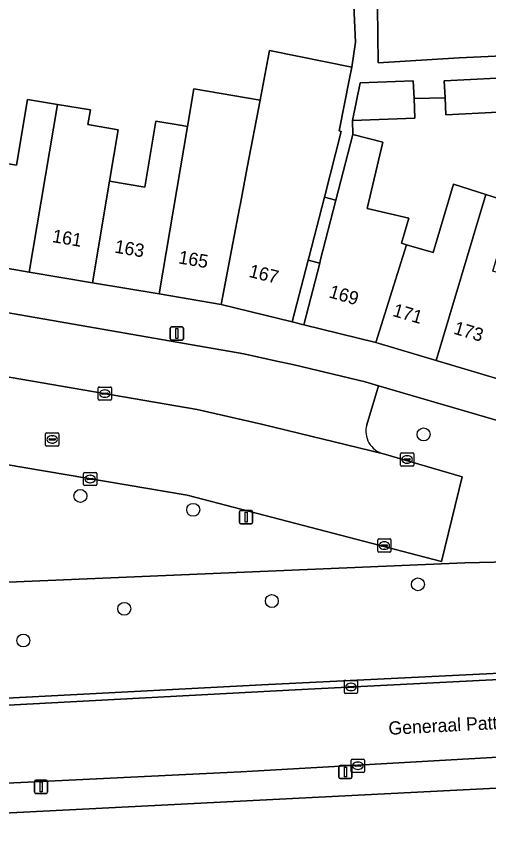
# Model space of a CAD drawing. Extents: x 161084 to 161928, y 385354 to 386522.
# Drawn here: x 161725 to 161760.7, y 385753.3 to 385815.8 of the extents above; entities that cross this region are included whole.
import ezdxf

# ---------------------------------------------------------------- set-up
doc = ezdxf.new("R2010")
doc.units = 0
for name, color, linetype in [('IMGEO_Berm_groen', 7, 'Continuous'), ('IMGEO_Boom', 7, 'Continuous'), ('IMGEO_Erf', 7, 'Continuous'), ('IMGEO_Fietspad_gesloten', 7, 'Continuous'), ('IMGEO_Kolk', 7, 'Continuous'), ('IMGEO_Lichtmast', 7, 'Continuous'), ('IMGEO_Openbare_ruimte_label', 7, 'Continuous'), ('IMGEO_Pand', 7, 'Continuous'), ('IMGEO_Pand_nummerreeks', 7, 'Continuous'), ('IMGEO_Pand_overbouw', 7, 'Continuous'), ('IMGEO_Parkeervlak_open', 7, 'Continuous'), ('IMGEO_Rijbaan_lokaal_open', 7, 'Continuous'), ('IMGEO_Rioolput', 7, 'Continuous'), ('IMGEO_Voetpad_open', 7, 'Continuous')]:
    doc.layers.add(name, color=color, linetype=linetype)

msp = doc.modelspace()

# ---------------------------------------------------------------- linework, layer by layer
at = {"layer": 'IMGEO_Berm_groen'}
for points in [[(161737.873, 385779.587), (161644.459, 385795.399), (161640.313, 385796.088), (161635.344, 385796.097), (161635.96, 385785.049), (161637.145, 385772.987), (161637.609, 385768.939), (161637.75, 385767.736)], [(161639.247, 385766.39), (161641.175, 385766.12), (161641.463, 385763.208), (161653.421, 385761.773), (161654.024, 385761.722), (161654.627, 385761.673), (161655.738, 385770.098), (161679.857, 385771.117), (161698.73, 385771.914), (161758.889, 385774.456), (161795.458, 385775.288), (161752.369, 385787.859), (161751.469, 385784.904)], [(161752.732, 385782.712), (161758.687, 385780.965), (161757.139, 385774.568), (161737.873, 385779.587)], [(161804.145, 385775.817), (161799.103, 385775.507), (161798.825, 385775.49), (161795.458, 385775.288), (161758.889, 385774.456), (161698.73, 385771.914), (161699.112, 385762.887), (161743.517, 385765.221), (161773.412, 385766.674), (161783.896, 385767.184)], [(161787.116, 385758.697), (161665.327, 385752.531)]]:
    msp.add_lwpolyline(points, dxfattribs=at)
msp.add_arc((161753.177, 385784.429), 1.773, 164.44871, 255.45119, dxfattribs=at)
at = {"layer": 'IMGEO_Boom'}
for centre in [(161755.772, 385784.176), (161729.798, 385779.522), (161738.336, 385778.47), (161755.346, 385772.824), (161744.288, 385771.559), (161733.116, 385770.974), (161725.473, 385768.575)]:
    msp.add_circle(centre, 0.489, dxfattribs=at)
at = {"layer": 'IMGEO_Erf'}
for points in [[(161770.281, 385860.351), (161750.164, 385859.323), (161750.473, 385853.13), (161753.071, 385853.26), (161753.258, 385849.537), (161753.43, 385846.113), (161750.833, 385845.983), (161751.126, 385842.493), (161755.084, 385842.724), (161755.249, 385839.889), (161751.291, 385839.659), (161751.182, 385839.483), (161753.78, 385839.613), (161753.967, 385835.89), (161754.139, 385832.466), (161751.542, 385832.336), (161751.891, 385825.835), (161754.489, 385825.965), (161754.676, 385822.242), (161754.848, 385818.818), (161752.251, 385818.688), (161752.338, 385812.321), (161758.457, 385812.681), (161765.031, 385813.002)], [(161722.263, 385805.021), (161724.964, 385804.565), (161725.804, 385809.544), (161728.063, 385809.163), (161730.554, 385808.743), (161730.367, 385807.632), (161732.655, 385807.246), (161731.998, 385803.352), (161734.673, 385802.901), (161735.515, 385807.895), (161737.511, 385807.559), (161737.891, 385807.495), (161738.371, 385810.342), (161743.401, 385809.495), (161744.018, 385812.715), (161744.108, 385813.234), (161750.341, 385811.994), (161750.631, 385813.884), (161749.956, 385828.301)], [(161761.43, 385808.568), (161757.465, 385808.377), (161757.403, 385809.672), (161755.053, 385809.6), (161755.123, 385808.119), (161750.393, 385807.948), (161750.419, 385806.892), (161752.7, 385806.299), (161751.512, 385801.288), (161754.652, 385800.544), (161754.089, 385798.653), (161754.474, 385798.539), (161756.486, 385797.94), (161758.029, 385803.125), (161760.482, 385802.349), (161762.55, 385801.694)]]:
    msp.add_lwpolyline(points, dxfattribs=at)
msp.add_lwpolyline([(161747.956, 385797.322), (161749.14, 385801.921), (161748.265, 385802.146), (161747.08, 385797.538), (161747.038, 385797.373), (161745.834, 385792.695), (161746.709, 385792.479), (161747.911, 385797.148)], close=True, dxfattribs=at)
at = {"layer": 'IMGEO_Fietspad_gesloten'}
for points in [[(161854.888, 385765.064), (161854.194, 385765.111), (161854.054, 385765.12), (161827.089, 385766.934), (161812.271, 385767.427), (161804.101, 385767.366), (161801.751, 385767.298), (161799.756, 385767.273), (161797.761, 385767.239), (161795.766, 385767.195), (161793.771, 385767.142), (161791.8, 385767.081), (161789.829, 385767.011), (161787.859, 385766.931), (161785.888, 385766.843), (161783.919, 385766.745), (161773.434, 385766.235), (161746.061, 385764.837), (161695.973, 385762.153), (161679.25, 385761.47), (161669.406, 385760.816), (161662.497, 385760.796), (161654.574, 385761.228), (161654.259, 385758.58)], [(161654.411, 385756.819), (161654.682, 385754.039), (161659.174, 385754.48), (161690.922, 385756.162), (161741.931, 385758.623), (161783.101, 385760.974), (161797.455, 385761.439), (161812.73, 385761.489), (161826.499, 385761.052), (161853.653, 385759.156), (161853.793, 385759.146), (161854.478, 385759.099), (161854.888, 385765.064)]]:
    msp.add_lwpolyline(points, dxfattribs=at)
at = {"layer": 'IMGEO_Kolk'}
for p, q in [((161731.146, 385786.842), (161731.146, 385787.694)), ((161731.221, 385787.768), (161732.073, 385787.768)), ((161731.448, 385787.311), (161731.846, 385787.311)), ((161731.634, 385787.548), (161731.659, 385787.548)), ((161732.147, 385787.694), (161732.147, 385786.842)), ((161732.073, 385786.768), (161731.221, 385786.768)), ((161731.405, 385787.262), (161731.405, 385787.274)), ((161731.843, 385787.225), (161731.445, 385787.225)), ((161731.657, 385786.988), (161731.632, 385786.988)), ((161731.889, 385787.274), (161731.889, 385787.262)), ((161754.025, 385781.857), (161754.025, 385782.709)), ((161754.1, 385782.783), (161754.952, 385782.783)), ((161754.327, 385782.326), (161754.725, 385782.326)), ((161754.513, 385782.563), (161754.538, 385782.563)), ((161755.026, 385782.709), (161755.026, 385781.857)), ((161754.952, 385781.783), (161754.1, 385781.783)), ((161754.284, 385782.277), (161754.284, 385782.289)), ((161754.722, 385782.24), (161754.324, 385782.24)), ((161754.536, 385782.003), (161754.511, 385782.003)), ((161754.768, 385782.289), (161754.768, 385782.277)), ((161730.036, 385780.377), (161730.036, 385781.229)), ((161730.111, 385781.303), (161730.963, 385781.303)), ((161730.524, 385781.083), (161730.549, 385781.083)), ((161731.037, 385781.229), (161731.037, 385780.377)), ((161730.295, 385780.797), (161730.295, 385780.809)), ((161730.733, 385780.76), (161730.335, 385780.76)), ((161730.338, 385780.846), (161730.736, 385780.846)), ((161730.547, 385780.523), (161730.522, 385780.523)), ((161730.779, 385780.809), (161730.779, 385780.797)), ((161730.963, 385780.303), (161730.111, 385780.303)), ((161752.303, 385775.337), (161752.303, 385776.189)), ((161752.378, 385776.263), (161753.23, 385776.263)), ((161752.791, 385776.043), (161752.816, 385776.043)), ((161753.304, 385776.189), (161753.304, 385775.337)), ((161752.562, 385775.757), (161752.562, 385775.769)), ((161753, 385775.72), (161752.602, 385775.72)), ((161752.605, 385775.806), (161753.003, 385775.806)), ((161752.814, 385775.483), (161752.789, 385775.483)), ((161753.046, 385775.769), (161753.046, 385775.757)), ((161753.23, 385775.263), (161752.378, 385775.263)), ((161749.776, 385764.632), (161749.776, 385765.484)), ((161749.851, 385765.558), (161750.703, 385765.558)), ((161750.777, 385765.484), (161750.777, 385764.632)), ((161750.035, 385765.052), (161750.035, 385765.064)), ((161750.473, 385765.015), (161750.075, 385765.015)), ((161750.078, 385765.101), (161750.476, 385765.101)), ((161750.264, 385765.338), (161750.289, 385765.338)), ((161750.519, 385765.064), (161750.519, 385765.052)), ((161750.703, 385764.558), (161749.851, 385764.558)), ((161750.287, 385764.778), (161750.262, 385764.778)), ((161750.302, 385758.664), (161750.302, 385759.516)), ((161750.377, 385759.59), (161751.229, 385759.59)), ((161750.79, 385759.37), (161750.815, 385759.37)), ((161751.303, 385759.516), (161751.303, 385758.664)), ((161751.229, 385758.59), (161750.377, 385758.59)), ((161750.561, 385759.084), (161750.561, 385759.096)), ((161750.999, 385759.047), (161750.601, 385759.047)), ((161750.604, 385759.133), (161751.002, 385759.133)), ((161750.813, 385758.81), (161750.788, 385758.81)), ((161751.045, 385759.096), (161751.045, 385759.084))]:
    msp.add_line(p, q, dxfattribs=at)
for points in [[(161731.146, 385786.842), (161731.146, 385787.694)], [(161731.221, 385787.768), (161732.073, 385787.768)], [(161732.147, 385787.694), (161732.147, 385786.842)], [(161732.073, 385786.768), (161731.221, 385786.768)], [(161754.025, 385781.857), (161754.025, 385782.709)], [(161754.1, 385782.783), (161754.952, 385782.783)], [(161755.026, 385782.709), (161755.026, 385781.857)], [(161754.952, 385781.783), (161754.1, 385781.783)], [(161730.036, 385780.377), (161730.036, 385781.229)], [(161730.111, 385781.303), (161730.963, 385781.303)], [(161731.037, 385781.229), (161731.037, 385780.377)], [(161730.963, 385780.303), (161730.111, 385780.303)], [(161752.303, 385775.337), (161752.303, 385776.189)], [(161752.378, 385776.263), (161753.23, 385776.263)], [(161753.304, 385776.189), (161753.304, 385775.337)], [(161753.23, 385775.263), (161752.378, 385775.263)], [(161749.776, 385764.632), (161749.776, 385765.484)], [(161749.851, 385765.558), (161750.703, 385765.558)], [(161750.777, 385765.484), (161750.777, 385764.632)], [(161750.703, 385764.558), (161749.851, 385764.558)], [(161750.302, 385758.664), (161750.302, 385759.516)], [(161750.377, 385759.59), (161751.229, 385759.59)], [(161751.303, 385759.516), (161751.303, 385758.664)], [(161751.229, 385758.59), (161750.377, 385758.59)]]:
    msp.add_lwpolyline(points, dxfattribs=at)
for centre, radius, start, end in [((161731.223, 385787.692), 0.0765, 91.55205, 178.44795), ((161731.223, 385787.692), 0.0765, 91.55205, 178.44795), ((161731.445, 385787.271), 0.0403, 85.87752, 175.75265), ((161731.85, 385787.273), 0.0386, 1.73085, 96.63898), ((161732.071, 385787.692), 0.0765, 1.55205, 88.44795), ((161732.071, 385787.692), 0.0765, 1.55205, 88.44795), ((161731.223, 385786.844), 0.0765, 181.55205, 268.44795), ((161731.223, 385786.844), 0.0765, 181.55205, 268.44795), ((161731.442, 385787.261), 0.0366, 178.93798, 274.71019), ((161731.846, 385787.268), 0.043, 264.86636, 352.45326), ((161732.071, 385786.844), 0.0765, 271.55205, 358.44795), ((161732.071, 385786.844), 0.0765, 271.55205, 358.44795), ((161754.102, 385782.707), 0.0765, 91.55205, 178.44795), ((161754.102, 385782.707), 0.0765, 91.55205, 178.44795), ((161754.324, 385782.286), 0.0403, 85.87752, 175.75265), ((161754.729, 385782.288), 0.0386, 1.73085, 96.63898), ((161754.95, 385782.707), 0.0765, 1.55205, 88.44795), ((161754.95, 385782.707), 0.0765, 1.55205, 88.44795), ((161754.102, 385781.859), 0.0765, 181.55205, 268.44795), ((161754.102, 385781.859), 0.0765, 181.55205, 268.44795), ((161754.321, 385782.276), 0.0366, 178.93798, 274.71019), ((161754.725, 385782.283), 0.043, 264.86636, 352.45326), ((161754.95, 385781.859), 0.0765, 271.55205, 358.44795), ((161754.95, 385781.859), 0.0765, 271.55205, 358.44795), ((161730.113, 385781.227), 0.0765, 91.55205, 178.44795), ((161730.113, 385781.227), 0.0765, 91.55205, 178.44795), ((161730.961, 385781.227), 0.0765, 1.55205, 88.44795), ((161730.961, 385781.227), 0.0765, 1.55205, 88.44795), ((161730.335, 385780.806), 0.0403, 85.87752, 175.75265), ((161730.332, 385780.796), 0.0366, 178.93798, 274.71019), ((161730.736, 385780.803), 0.043, 264.86636, 352.45326), ((161730.74, 385780.808), 0.0386, 1.73085, 96.63898), ((161730.113, 385780.379), 0.0765, 181.55205, 268.44795), ((161730.113, 385780.379), 0.0765, 181.55205, 268.44795), ((161730.961, 385780.379), 0.0765, 271.55205, 358.44795), ((161730.961, 385780.379), 0.0765, 271.55205, 358.44795), ((161752.38, 385776.187), 0.0765, 91.55205, 178.44795), ((161752.38, 385776.187), 0.0765, 91.55205, 178.44795), ((161753.228, 385776.187), 0.0765, 1.55205, 88.44795), ((161753.228, 385776.187), 0.0765, 1.55205, 88.44795), ((161752.602, 385775.766), 0.0403, 85.87752, 175.75265), ((161752.599, 385775.756), 0.0366, 178.93798, 274.71019), ((161753.003, 385775.763), 0.043, 264.86636, 352.45326), ((161753.007, 385775.768), 0.0386, 1.73085, 96.63898), ((161752.38, 385775.339), 0.0765, 181.55205, 268.44795), ((161752.38, 385775.339), 0.0765, 181.55205, 268.44795), ((161753.228, 385775.339), 0.0765, 271.55205, 358.44795), ((161753.228, 385775.339), 0.0765, 271.55205, 358.44795), ((161749.853, 385765.482), 0.0765, 91.55205, 178.44795), ((161749.853, 385765.482), 0.0765, 91.55205, 178.44795), ((161750.701, 385765.482), 0.0765, 1.55205, 88.44795), ((161750.701, 385765.482), 0.0765, 1.55205, 88.44795), ((161750.075, 385765.061), 0.0403, 85.87752, 175.75265), ((161750.072, 385765.051), 0.0366, 178.93798, 274.71019), ((161750.476, 385765.058), 0.043, 264.86636, 352.45326), ((161750.48, 385765.063), 0.0386, 1.73085, 96.63898), ((161749.853, 385764.634), 0.0765, 181.55205, 268.44795), ((161749.853, 385764.634), 0.0765, 181.55205, 268.44795), ((161750.701, 385764.634), 0.0765, 271.55205, 358.44795), ((161750.701, 385764.634), 0.0765, 271.55205, 358.44795), ((161750.379, 385759.514), 0.0765, 91.55205, 178.44795), ((161750.379, 385759.514), 0.0765, 91.55205, 178.44795), ((161751.227, 385759.514), 0.0765, 1.55205, 88.44795), ((161751.227, 385759.514), 0.0765, 1.55205, 88.44795), ((161750.379, 385758.666), 0.0765, 181.55205, 268.44795), ((161750.379, 385758.666), 0.0765, 181.55205, 268.44795), ((161750.601, 385759.093), 0.0403, 85.87752, 175.75265), ((161750.598, 385759.083), 0.0366, 178.93798, 274.71019), ((161751.002, 385759.09), 0.043, 264.86636, 352.45326), ((161751.006, 385759.095), 0.0386, 1.73085, 96.63898), ((161751.227, 385758.666), 0.0765, 271.55205, 358.44795), ((161751.227, 385758.666), 0.0765, 271.55205, 358.44795)]:
    msp.add_arc(centre, radius, start, end, dxfattribs=at)
for centre, major_axis, ratio, start_param, end_param in [((161731.633, 385787.268), (-0.387, 0.002), 0.722429, 4.712389, 7.853982), ((161731.658, 385787.268), (-0.39, 0.002), 0.717154, 1.570796, 4.712389), ((161754.512, 385782.283), (-0.387, 0.002), 0.722429, 4.712389, 7.853982), ((161754.537, 385782.283), (-0.39, 0.002), 0.717154, 1.570796, 4.712389), ((161730.523, 385780.803), (-0.387, 0.002), 0.722429, 4.712389, 7.853982), ((161730.548, 385780.803), (-0.39, 0.002), 0.717154, 1.570796, 4.712389), ((161752.79, 385775.763), (-0.387, 0.002), 0.722429, 4.712389, 7.853982), ((161752.815, 385775.763), (-0.39, 0.002), 0.717154, 1.570796, 4.712389), ((161750.263, 385765.058), (-0.387, 0.002), 0.722429, 4.712389, 7.853982), ((161750.288, 385765.058), (-0.39, 0.002), 0.717154, 1.570796, 4.712389), ((161750.789, 385759.09), (-0.387, 0.002), 0.722429, 4.712389, 7.853982), ((161750.814, 385759.09), (-0.39, 0.002), 0.717154, 1.570796, 4.712389)]:
    msp.add_ellipse(centre, major_axis=major_axis, ratio=ratio, start_param=start_param, end_param=end_param, dxfattribs=at)
at = {"layer": 'IMGEO_Lichtmast'}
for p, q in [((161736.701, 385792.322), (161737.491, 385792.322)), ((161737.491, 385792.322), (161736.701, 385792.322)), ((161736.601, 385791.422), (161736.601, 385792.222)), ((161736.601, 385792.222), (161736.601, 385791.422)), ((161737.591, 385792.222), (161737.591, 385791.422)), ((161737.591, 385791.422), (161737.591, 385792.222)), ((161737.491, 385791.322), (161736.701, 385791.322)), ((161736.701, 385791.322), (161737.491, 385791.322)), ((161741.84, 385777.51), (161741.84, 385778.31)), ((161741.84, 385778.31), (161741.84, 385777.51)), ((161741.94, 385778.41), (161742.73, 385778.41)), ((161742.73, 385778.41), (161741.94, 385778.41)), ((161742.83, 385778.31), (161742.83, 385777.51)), ((161742.83, 385777.51), (161742.83, 385778.31)), ((161742.73, 385777.41), (161741.94, 385777.41)), ((161741.94, 385777.41), (161742.73, 385777.41)), ((161749.357, 385758.216), (161749.357, 385759.016)), ((161749.357, 385759.016), (161749.357, 385758.216)), ((161749.457, 385759.116), (161750.247, 385759.116)), ((161750.247, 385759.116), (161749.457, 385759.116)), ((161750.347, 385759.016), (161750.347, 385758.216)), ((161750.347, 385758.216), (161750.347, 385759.016)), ((161726.42, 385758.002), (161727.21, 385758.002)), ((161727.21, 385758.002), (161726.42, 385758.002)), ((161750.247, 385758.116), (161749.457, 385758.116)), ((161749.457, 385758.116), (161750.247, 385758.116)), ((161726.32, 385757.102), (161726.32, 385757.902)), ((161726.32, 385757.902), (161726.32, 385757.102)), ((161727.31, 385757.902), (161727.31, 385757.102)), ((161727.31, 385757.102), (161727.31, 385757.902)), ((161727.21, 385757.002), (161726.42, 385757.002)), ((161726.42, 385757.002), (161727.21, 385757.002))]:
    msp.add_line(p, q, dxfattribs=at)
for points in [[(161737.021, 385792.197), (161737.171, 385792.197), (161737.171, 385791.447), (161737.021, 385791.447), (161737.021, 385792.197)], [(161742.26, 385778.285), (161742.41, 385778.285), (161742.41, 385777.535), (161742.26, 385777.535), (161742.26, 385778.285)], [(161749.777, 385758.991), (161749.927, 385758.991), (161749.927, 385758.241), (161749.777, 385758.241), (161749.777, 385758.991)], [(161726.74, 385757.877), (161726.89, 385757.877), (161726.89, 385757.127), (161726.74, 385757.127), (161726.74, 385757.877)]]:
    msp.add_lwpolyline(points, dxfattribs=at)
for centre, start, end in [((161736.701, 385792.222), 90, 180), ((161736.701, 385792.222), 90, 180), ((161737.491, 385792.222), 0, 90), ((161737.491, 385792.222), 360, 90), ((161736.701, 385791.422), 180, 270), ((161736.701, 385791.422), 180, 270), ((161737.491, 385791.422), 270, 0), ((161737.491, 385791.422), 270, 0), ((161741.94, 385778.31), 90, 180), ((161741.94, 385778.31), 90, 180), ((161742.73, 385778.31), 0, 90), ((161742.73, 385778.31), 360, 90), ((161741.94, 385777.51), 180, 270), ((161741.94, 385777.51), 180, 270), ((161742.73, 385777.51), 270, 0), ((161742.73, 385777.51), 270, 0), ((161749.457, 385759.016), 90, 180), ((161749.457, 385759.016), 90, 180), ((161750.247, 385759.016), 0, 90), ((161750.247, 385759.016), 360, 90), ((161726.42, 385757.902), 90, 180), ((161726.42, 385757.902), 90, 180), ((161727.21, 385757.902), 0, 90), ((161727.21, 385757.902), 360, 90), ((161749.457, 385758.216), 180, 270), ((161749.457, 385758.216), 180, 270), ((161750.247, 385758.216), 270, 0), ((161750.247, 385758.216), 270, 0), ((161726.42, 385757.102), 180, 270), ((161726.42, 385757.102), 180, 270), ((161727.21, 385757.102), 270, 0), ((161727.21, 385757.102), 270, 0)]:
    msp.add_arc(centre, 0.1, start, end, dxfattribs=at)
at = {"layer": 'IMGEO_Pand'}
for points in [[(161748.265, 385802.146), (161749.544, 385807.12), (161749.38, 385807.163), (161750.17, 385811.133), (161750.341, 385811.994), (161744.108, 385813.234), (161744.018, 385812.715), (161743.401, 385809.495), (161742.423, 385804.395), (161741.902, 385801.663), (161741.834, 385801.304), (161740.445, 385794.023), (161745.834, 385792.695), (161747.038, 385797.373), (161747.08, 385797.538)], [(161761.306, 385811.146), (161757.341, 385810.955), (161757.403, 385809.672), (161757.465, 385808.377), (161761.43, 385808.568)], [(161755.053, 385809.6), (161754.99, 385810.95), (161750.961, 385810.803), (161750.393, 385807.948), (161755.123, 385808.119)], [(161741.902, 385801.663), (161742.423, 385804.395), (161743.401, 385809.495), (161738.371, 385810.342), (161737.891, 385807.495), (161735.754, 385794.814), (161740.445, 385794.023), (161741.834, 385801.304)], [(161725.924, 385796.472), (161728.063, 385809.163), (161725.804, 385809.544), (161724.964, 385804.565), (161722.263, 385805.021), (161720.963, 385797.309)], [(161731.998, 385803.352), (161732.655, 385807.246), (161730.367, 385807.632), (161730.554, 385808.743), (161728.063, 385809.163), (161725.924, 385796.472), (161730.702, 385795.666)], [(161737.891, 385807.495), (161737.511, 385807.559), (161735.515, 385807.895), (161734.673, 385802.901), (161731.998, 385803.352), (161730.702, 385795.666), (161735.754, 385794.814)], [(161754.652, 385800.544), (161751.512, 385801.288), (161752.7, 385806.299), (161750.419, 385806.892), (161749.14, 385801.921), (161747.956, 385797.322), (161747.911, 385797.148), (161746.709, 385792.479), (161752.153, 385791.134), (161754.474, 385798.539), (161754.089, 385798.653)], [(161756.734, 385789.771), (161760.482, 385802.349), (161758.029, 385803.125), (161756.486, 385797.94), (161754.474, 385798.539), (161752.153, 385791.134)], [(161761.475, 385788.362), (161763.68, 385795.756), (161761.019, 385796.547), (161762.55, 385801.694), (161760.482, 385802.349), (161756.734, 385789.771)]]:
    msp.add_lwpolyline(points, close=True, dxfattribs=at)
at = {"layer": 'IMGEO_Pand_overbouw'}
for points in [[(161747.911, 385797.148), (161747.956, 385797.322), (161749.14, 385801.921), (161748.265, 385802.146), (161747.08, 385797.538), (161747.038, 385797.373)], [(161747.038, 385797.373), (161745.834, 385792.695), (161746.709, 385792.479), (161747.911, 385797.148)]]:
    msp.add_lwpolyline(points, close=True, dxfattribs=at)
at = {"layer": 'IMGEO_Parkeervlak_open'}
for points in [[(161645.765, 385801.884), (161656.339, 385800.232), (161738.63, 385786.063), (161743.505, 385784.949), (161752.732, 385782.712)], [(161751.469, 385784.904), (161752.369, 385787.859), (161751.349, 385788.16), (161745.965, 385789.434), (161744.527, 385789.744), (161742.159, 385790.286), (161710.123, 385795.864)]]:
    msp.add_lwpolyline(points, dxfattribs=at)
msp.add_arc((161753.177, 385784.429), 1.773, 164.44871, 255.45119, dxfattribs=at)
at = {"layer": 'IMGEO_Rijbaan_lokaal_open'}
msp.add_lwpolyline([(161656.339, 385800.232), (161645.765, 385801.884), (161639.547, 385802.657), (161634.892, 385802.634), (161635.326, 385796.428), (161635.344, 385796.097), (161640.313, 385796.088), (161644.459, 385795.399), (161737.873, 385779.587), (161757.139, 385774.568), (161758.687, 385780.965), (161752.732, 385782.712), (161743.505, 385784.949), (161738.63, 385786.063)], close=True, dxfattribs=at)
at = {"layer": 'IMGEO_Rioolput'}
for p, q in [((161727.16, 385783.372), (161727.16, 385784.224)), ((161727.235, 385784.298), (161728.087, 385784.298)), ((161728.161, 385784.224), (161728.161, 385783.372)), ((161727.419, 385783.792), (161727.419, 385783.804)), ((161727.857, 385783.755), (161727.459, 385783.755)), ((161727.462, 385783.841), (161727.86, 385783.841)), ((161727.648, 385784.078), (161727.673, 385784.078)), ((161727.903, 385783.804), (161727.903, 385783.792)), ((161728.087, 385783.298), (161727.235, 385783.298)), ((161727.671, 385783.518), (161727.646, 385783.518))]:
    msp.add_line(p, q, dxfattribs=at)
for points in [[(161727.16, 385783.372), (161727.16, 385784.224)], [(161727.235, 385784.298), (161728.087, 385784.298)], [(161728.161, 385784.224), (161728.161, 385783.372)], [(161728.087, 385783.298), (161727.235, 385783.298)]]:
    msp.add_lwpolyline(points, dxfattribs=at)
for centre, radius, start, end in [((161727.237, 385784.222), 0.0765, 91.55205, 178.44795), ((161727.237, 385784.222), 0.0765, 91.55205, 178.44795), ((161728.085, 385784.222), 0.0765, 1.55205, 88.44795), ((161728.085, 385784.222), 0.0765, 1.55205, 88.44795), ((161727.459, 385783.801), 0.0403, 85.87752, 175.75265), ((161727.456, 385783.791), 0.0366, 178.93798, 274.71019), ((161727.86, 385783.798), 0.043, 264.86636, 352.45326), ((161727.864, 385783.803), 0.0386, 1.73085, 96.63898), ((161727.237, 385783.374), 0.0765, 181.55205, 268.44795), ((161727.237, 385783.374), 0.0765, 181.55205, 268.44795), ((161728.085, 385783.374), 0.0765, 271.55205, 358.44795), ((161728.085, 385783.374), 0.0765, 271.55205, 358.44795)]:
    msp.add_arc(centre, radius, start, end, dxfattribs=at)
for centre, major_axis, ratio, start_param, end_param in [((161727.647, 385783.798), (-0.387, 0.002), 0.722429, 4.712389, 7.853982), ((161727.672, 385783.798), (-0.39, 0.002), 0.717154, 1.570796, 4.712389)]:
    msp.add_ellipse(centre, major_axis=major_axis, ratio=ratio, start_param=start_param, end_param=end_param, dxfattribs=at)
at = {"layer": 'IMGEO_Voetpad_open'}
for points in [[(161749.956, 385828.301), (161750.631, 385813.884), (161750.341, 385811.994), (161750.17, 385811.133), (161749.38, 385807.163), (161749.544, 385807.12), (161748.265, 385802.146), (161749.14, 385801.921), (161750.419, 385806.892), (161750.393, 385807.948), (161750.961, 385810.803), (161754.99, 385810.95), (161755.053, 385809.6), (161757.403, 385809.672), (161757.341, 385810.955), (161761.306, 385811.146)], [(161765.031, 385813.002), (161758.457, 385812.681), (161752.338, 385812.321), (161752.251, 385818.688)], [(161746.709, 385792.479), (161745.834, 385792.695), (161740.445, 385794.023), (161735.754, 385794.814), (161730.702, 385795.666), (161725.924, 385796.472), (161720.963, 385797.309), (161716.135, 385798.123), (161711.439, 385798.915), (161710.406, 385799.089), (161705.268, 385799.956), (161700.485, 385800.762), (161695.702, 385801.569), (161690.918, 385802.376)], [(161686.902, 385799.79), (161701.156, 385797.366), (161710.123, 385795.864), (161742.159, 385790.286), (161744.527, 385789.744), (161745.965, 385789.434), (161751.349, 385788.16), (161752.369, 385787.859), (161795.458, 385775.288), (161798.825, 385775.49), (161799.103, 385775.507), (161804.145, 385775.817), (161807.557, 385775.975), (161811.693, 385778.031)], [(161816.194, 385782.65), (161815.747, 385782.226), (161807.474, 385778.676), (161805.114, 385778.336), (161798.648, 385777.308), (161793.713, 385778.775), (161788.957, 385780.19), (161784.299, 385781.575), (161779.803, 385782.912), (161775.236, 385784.27), (161770.519, 385785.672), (161766.004, 385787.015), (161761.475, 385788.362), (161756.734, 385789.771), (161752.153, 385791.134), (161746.709, 385792.479)], [(161636.696, 385763.475), (161638.723, 385763.196), (161639.921, 385763.023), (161640.583, 385762.928), (161641.579, 385762.807), (161649.554, 385761.838), (161654.574, 385761.228), (161662.497, 385760.796), (161669.406, 385760.816), (161679.25, 385761.47), (161695.973, 385762.153), (161746.061, 385764.837), (161773.434, 385766.235), (161783.919, 385766.745)], [(161783.896, 385767.184), (161773.412, 385766.674), (161743.517, 385765.221), (161699.112, 385762.887), (161697.187, 385762.789), (161680.245, 385761.939), (161671.06, 385761.478)], [(161826.499, 385761.052), (161812.73, 385761.489), (161797.455, 385761.439), (161783.101, 385760.974), (161741.931, 385758.623), (161690.922, 385756.162), (161659.174, 385754.48), (161654.682, 385754.039), (161650.136, 385753.318), (161647.825, 385752.903), (161642.752, 385752.003), (161639.191, 385751.343), (161639.752, 385748.779)], [(161665.327, 385752.531), (161787.116, 385758.697)]]:
    msp.add_lwpolyline(points, dxfattribs=at)

# ---------------------------------------------------------------- texts
at = {"layer": 'IMGEO_Openbare_ruimte_label'}
msp.add_text('Generaal Pattonlaan', height=1, rotation=3.03687, dxfattribs=at).set_placement((161753.143, 385761.43))
at = {"layer": 'IMGEO_Pand_nummerreeks'}
for s, rotation, p in [('161', 350.42588, (161727.619, 385798.742)), ('163', 350.42588, (161732.34, 385797.946)), ('165', 350.42588, (161737.174, 385797.131)), ('167', 346.16307, (161742.491, 385796.113)), ('169', 343.71654, (161748.541, 385794.569)), ('171', 343.71731, (161753.372, 385793.158)), ('173', 343.71731, (161757.983, 385791.811))]:
    msp.add_text(s, height=1, rotation=rotation, dxfattribs=at).set_placement(p)

doc.saveas('drawing.dxf')
